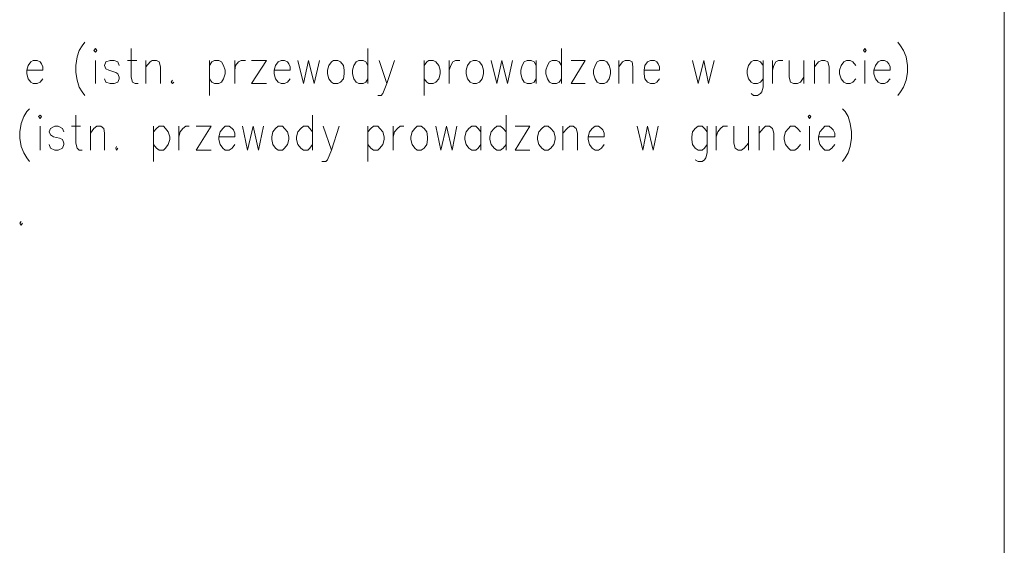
# Model space of a CAD drawing. Header units: inches. Extents: x 1504 to 12593, y -807 to 3183.
# Tile 258 of 271: x 8483 to 9076, y 1260 to 1577. Entities that reach past the tile are written whole.
import ezdxf

# ---------------------------------------------------------------- set-up
doc = ezdxf.new("R2010")
doc.units = ezdxf.units.IN
doc.header["$MEASUREMENT"] = 0
doc.layers.add('at_Entity', color=7, linetype='Continuous')
doc.layers.add('at_Rect', color=7, linetype='Continuous')

msp = doc.modelspace()

# ---------------------------------------------------------------- linework, layer by layer
at = {"layer": 'at_Entity', "color": 7, "lineweight": 15}
for p, q in [((8520.36, 1560.93), (8518.67, 1557.98)), ((8522.05, 1563.05), (8520.36, 1560.93)), ((9012.04, 1563.05), (9013.73, 1560.93)), ((9013.73, 1560.93), (9015.42, 1557.98)), ((8518.67, 1557.98), (8517.41, 1554.18)), ((8528.39, 1559.24), (8527.54, 1557.98)), ((8527.54, 1557.98), (8528.39, 1557.14)), ((8529.23, 1557.98), (8528.39, 1559.24)), ((8528.39, 1557.14), (8529.23, 1557.98)), ((8549.93, 1559.24), (8549.93, 1541.93)), ((8692.7, 1559.24), (8692.7, 1538.13)), ((8809.29, 1559.24), (8809.29, 1538.13)), ((8992.19, 1559.24), (8991.34, 1557.98)), ((8991.34, 1557.98), (8992.19, 1557.14)), ((8993.03, 1557.98), (8992.19, 1559.24)), ((8992.19, 1557.14), (8993.03, 1557.98)), ((9015.42, 1557.98), (9017.11, 1554.18)), ((8487.84, 1549.11), (8487, 1546.15)), ((8489.53, 1551.22), (8487.84, 1549.11)), ((8490.8, 1552.06), (8489.53, 1551.22)), ((8493.33, 1552.06), (8490.8, 1552.06)), ((8495.02, 1551.22), (8493.33, 1552.06)), ((8495.87, 1549.95), (8495.02, 1551.22)), ((8496.71, 1548.26), (8495.87, 1549.95)), ((8517.41, 1554.18), (8516.56, 1549.11)), ((8516.56, 1549.11), (8516.56, 1544.88)), ((8528.39, 1552.06), (8528.39, 1538.13)), ((8534.73, 1551.22), (8533.88, 1549.11)), ((8533.88, 1549.11), (8534.73, 1546.99)), ((8537.26, 1552.06), (8534.73, 1551.22)), ((8539.79, 1552.06), (8537.26, 1552.06)), ((8541.91, 1551.22), (8539.79, 1552.06)), ((8542.75, 1549.11), (8541.91, 1551.22)), ((8547.82, 1552.06), (8553.31, 1552.06)), ((8558.8, 1538.13), (8558.8, 1552.06)), ((8558.8, 1548.26), (8561.33, 1551.22)), ((8561.33, 1551.22), (8562.61, 1552.06)), ((8562.61, 1552.06), (8565.14, 1552.06)), ((8565.14, 1552.06), (8566.83, 1551.22)), ((8566.83, 1551.22), (8567.67, 1548.26)), ((8597.24, 1552.06), (8597.24, 1530.94)), ((8597.24, 1549.11), (8598.51, 1551.22)), ((8598.51, 1551.22), (8600.2, 1552.06)), ((8600.2, 1552.06), (8602.73, 1552.06)), ((8602.73, 1552.06), (8604.42, 1551.22)), ((8604.42, 1551.22), (8605.69, 1549.11)), ((8605.69, 1549.11), (8606.53, 1546.15)), ((8612.45, 1538.13), (8612.45, 1552.06)), ((8612.45, 1546.15), (8612.87, 1549.11)), ((8612.87, 1549.11), (8614.56, 1551.22)), ((8614.56, 1551.22), (8616.25, 1552.06)), ((8616.25, 1552.06), (8618.78, 1552.06)), ((8622.58, 1552.06), (8631.46, 1552.06)), ((8631.46, 1552.06), (8622.58, 1538.13)), ((8636.95, 1549.11), (8636.1, 1546.15)), ((8638.64, 1551.22), (8636.95, 1549.11)), ((8640.32, 1552.06), (8638.64, 1551.22)), ((8642.44, 1552.06), (8640.32, 1552.06)), ((8644.13, 1551.22), (8642.44, 1552.06)), ((8644.97, 1549.95), (8644.13, 1551.22)), ((8645.82, 1548.26), (8644.97, 1549.95)), ((8650.47, 1552.06), (8653.84, 1538.13)), ((8653.84, 1538.13), (8656.8, 1552.06)), ((8656.8, 1552.06), (8660.18, 1538.13)), ((8660.18, 1538.13), (8663.56, 1552.06)), ((8669.05, 1549.11), (8668.21, 1546.15)), ((8670.74, 1551.22), (8669.05, 1549.11)), ((8672.01, 1552.06), (8670.74, 1551.22)), ((8674.54, 1552.06), (8672.01, 1552.06)), ((8676.23, 1551.22), (8674.54, 1552.06)), ((8677.92, 1549.11), (8676.23, 1551.22)), ((8678.34, 1546.15), (8677.92, 1549.11)), ((8684.26, 1549.11), (8683.41, 1546.15)), ((8685.52, 1551.22), (8684.26, 1549.11)), ((8687.21, 1552.06), (8685.52, 1551.22)), ((8689.75, 1552.06), (8687.21, 1552.06)), ((8691.44, 1551.22), (8689.75, 1552.06)), ((8692.7, 1549.11), (8691.44, 1551.22)), ((8699.46, 1552.06), (8704.11, 1538.13)), ((8704.11, 1538.13), (8708.75, 1552.06)), ((8726.5, 1552.06), (8726.5, 1530.94)), ((8726.5, 1549.11), (8728.18, 1551.22)), ((8728.18, 1551.22), (8729.46, 1552.06)), ((8729.46, 1552.06), (8731.99, 1552.06)), ((8731.99, 1552.06), (8733.68, 1551.22)), ((8733.68, 1551.22), (8735.37, 1549.11)), ((8735.37, 1549.11), (8736.21, 1546.15)), ((8741.7, 1538.13), (8741.7, 1552.06)), ((8741.7, 1546.15), (8742.55, 1549.11)), ((8742.55, 1549.11), (8743.81, 1551.22)), ((8743.81, 1551.22), (8745.51, 1552.06)), ((8745.51, 1552.06), (8748.04, 1552.06)), ((8752.69, 1549.11), (8751.84, 1546.15)), ((8754.38, 1551.22), (8752.69, 1549.11)), ((8756.07, 1552.06), (8754.38, 1551.22)), ((8758.17, 1552.06), (8756.07, 1552.06)), ((8759.86, 1551.22), (8758.17, 1552.06)), ((8761.56, 1549.11), (8759.86, 1551.22)), ((8762.4, 1546.15), (8761.56, 1549.11)), ((8767.04, 1552.06), (8770.43, 1538.13)), ((8770.43, 1538.13), (8773.38, 1552.06)), ((8773.38, 1552.06), (8776.76, 1538.13)), ((8776.76, 1538.13), (8779.72, 1552.06)), ((8785.63, 1549.11), (8784.79, 1546.15)), ((8786.9, 1551.22), (8785.63, 1549.11)), ((8788.59, 1552.06), (8786.9, 1551.22)), ((8791.12, 1552.06), (8788.59, 1552.06)), ((8792.81, 1551.22), (8791.12, 1552.06)), ((8794.08, 1549.11), (8792.81, 1551.22)), ((8794.08, 1552.06), (8794.08, 1538.13)), ((8800.84, 1549.11), (8799.99, 1546.15)), ((8802.11, 1551.22), (8800.84, 1549.11)), ((8803.8, 1552.06), (8802.11, 1551.22)), ((8806.33, 1552.06), (8803.8, 1552.06)), ((8808.02, 1551.22), (8806.33, 1552.06)), ((8809.29, 1549.11), (8808.02, 1551.22)), ((8815.2, 1552.06), (8823.65, 1552.06)), ((8823.65, 1552.06), (8815.2, 1538.13)), ((8829.56, 1549.11), (8828.72, 1546.15)), ((8830.83, 1551.22), (8829.56, 1549.11)), ((8832.52, 1552.06), (8830.83, 1551.22)), ((8835.05, 1552.06), (8832.52, 1552.06)), ((8836.74, 1551.22), (8835.05, 1552.06)), ((8838.01, 1549.11), (8836.74, 1551.22)), ((8838.86, 1546.15), (8838.01, 1549.11)), ((8843.92, 1538.13), (8843.92, 1552.06)), ((8843.92, 1548.26), (8846.04, 1551.22)), ((8846.04, 1551.22), (8847.72, 1552.06)), ((8847.72, 1552.06), (8850.26, 1552.06)), ((8850.26, 1552.06), (8851.95, 1551.22)), ((8851.95, 1551.22), (8852.37, 1548.26)), ((8859.55, 1549.11), (8859.13, 1546.15)), ((8861.24, 1551.22), (8859.55, 1549.11)), ((8862.93, 1552.06), (8861.24, 1551.22)), ((8865.47, 1552.06), (8862.93, 1552.06)), ((8866.73, 1551.22), (8865.47, 1552.06)), ((8867.58, 1549.95), (8866.73, 1551.22)), ((8868.42, 1548.26), (8867.58, 1549.95)), ((8888.28, 1552.06), (8891.65, 1538.13)), ((8891.65, 1538.13), (8895.04, 1552.06)), ((8895.04, 1552.06), (8897.99, 1538.13)), ((8897.99, 1538.13), (8901.37, 1552.06)), ((8922.07, 1549.11), (8921.22, 1546.15)), ((8923.76, 1551.22), (8922.07, 1549.11)), ((8925.03, 1552.06), (8923.76, 1551.22)), ((8927.56, 1552.06), (8925.03, 1552.06)), ((8929.25, 1551.22), (8927.56, 1552.06)), ((8930.94, 1549.11), (8929.25, 1551.22)), ((8930.94, 1552.06), (8930.94, 1536.01)), ((8936.43, 1538.13), (8936.43, 1552.06)), ((8936.43, 1546.15), (8937.27, 1549.11)), ((8937.27, 1549.11), (8938.54, 1551.22)), ((8938.54, 1551.22), (8940.23, 1552.06)), ((8940.23, 1552.06), (8942.77, 1552.06)), ((8946.57, 1552.06), (8946.57, 1541.93)), ((8955.44, 1552.06), (8955.44, 1538.13)), ((8961.77, 1538.13), (8961.77, 1552.06)), ((8961.77, 1548.26), (8964.31, 1551.22)), ((8964.31, 1551.22), (8966, 1552.06)), ((8966, 1552.06), (8968.11, 1552.06)), ((8968.11, 1552.06), (8969.8, 1551.22)), ((8969.8, 1551.22), (8970.64, 1548.26)), ((8977.82, 1549.11), (8976.98, 1546.15)), ((8979.51, 1551.22), (8977.82, 1549.11)), ((8981.2, 1552.06), (8979.51, 1551.22)), ((8983.32, 1552.06), (8981.2, 1552.06)), ((8985.01, 1551.22), (8983.32, 1552.06)), ((8986.69, 1549.11), (8985.01, 1551.22)), ((8992.19, 1552.06), (8992.19, 1538.13)), ((8998.52, 1549.11), (8997.68, 1546.15)), ((9000.21, 1551.22), (8998.52, 1549.11)), ((9001.9, 1552.06), (9000.21, 1551.22)), ((9004.01, 1552.06), (9001.9, 1552.06)), ((9005.7, 1551.22), (9004.01, 1552.06)), ((9006.55, 1549.95), (9005.7, 1551.22)), ((9007.39, 1548.26), (9006.55, 1549.95)), ((9017.11, 1554.18), (9017.95, 1549.11)), ((9017.95, 1549.11), (9017.95, 1544.88)), ((8487, 1546.15), (8496.71, 1546.15)), ((8487, 1546.15), (8487, 1544.04)), ((8487, 1544.04), (8487.84, 1541.09)), ((8496.71, 1546.15), (8496.71, 1548.26)), ((8516.56, 1544.88), (8517.41, 1540.24)), ((8534.73, 1546.99), (8536.41, 1546.15)), ((8536.41, 1546.15), (8540.64, 1544.88)), ((8540.64, 1544.88), (8541.91, 1544.04)), ((8541.91, 1544.04), (8542.75, 1541.93)), ((8567.67, 1548.26), (8567.67, 1538.13)), ((8606.53, 1544.04), (8605.69, 1541.09)), ((8606.53, 1546.15), (8606.53, 1544.04)), ((8636.1, 1546.15), (8645.82, 1546.15)), ((8636.1, 1546.15), (8636.1, 1544.04)), ((8636.1, 1544.04), (8636.95, 1541.09)), ((8645.82, 1546.15), (8645.82, 1548.26)), ((8668.21, 1546.15), (8668.21, 1544.04)), ((8668.21, 1544.04), (8669.05, 1541.09)), ((8677.92, 1541.09), (8678.34, 1544.04)), ((8678.34, 1544.04), (8678.34, 1546.15)), ((8683.41, 1546.15), (8683.41, 1544.04)), ((8683.41, 1544.04), (8684.26, 1541.09)), ((8736.21, 1544.04), (8735.37, 1541.09)), ((8736.21, 1546.15), (8736.21, 1544.04)), ((8751.84, 1546.15), (8751.84, 1544.04)), ((8751.84, 1544.04), (8752.69, 1541.09)), ((8761.56, 1541.09), (8762.4, 1544.04)), ((8762.4, 1544.04), (8762.4, 1546.15)), ((8784.79, 1546.15), (8784.79, 1544.04)), ((8784.79, 1544.04), (8785.63, 1541.09)), ((8799.99, 1546.15), (8799.99, 1544.04)), ((8799.99, 1544.04), (8800.84, 1541.09)), ((8828.72, 1546.15), (8828.72, 1544.04)), ((8828.72, 1544.04), (8829.56, 1541.09)), ((8838.01, 1541.09), (8838.86, 1544.04)), ((8838.86, 1544.04), (8838.86, 1546.15)), ((8852.37, 1548.26), (8852.37, 1538.13)), ((8859.13, 1546.15), (8868.42, 1546.15)), ((8859.13, 1546.15), (8859.13, 1544.04)), ((8859.13, 1544.04), (8859.55, 1541.09)), ((8868.42, 1546.15), (8868.42, 1548.26)), ((8921.22, 1546.15), (8921.22, 1544.04)), ((8921.22, 1544.04), (8922.07, 1541.09)), ((8970.64, 1548.26), (8970.64, 1538.13)), ((8976.98, 1546.15), (8976.98, 1544.04)), ((8976.98, 1544.04), (8977.82, 1541.09)), ((8997.68, 1546.15), (9007.39, 1546.15)), ((8997.68, 1546.15), (8997.68, 1544.04)), ((8997.68, 1544.04), (8998.52, 1541.09)), ((9007.39, 1546.15), (9007.39, 1548.26)), ((9017.95, 1544.88), (9017.11, 1540.24)), ((8487.84, 1541.09), (8489.53, 1538.97)), ((8489.53, 1538.97), (8490.8, 1538.13)), ((8490.8, 1538.13), (8493.33, 1538.13)), ((8493.33, 1538.13), (8495.02, 1538.97)), ((8495.02, 1538.97), (8496.71, 1541.09)), ((8517.41, 1540.24), (8518.67, 1536.01)), ((8534.73, 1538.97), (8533.88, 1541.09)), ((8537.26, 1538.13), (8534.73, 1538.97)), ((8539.79, 1538.13), (8537.26, 1538.13)), ((8541.91, 1538.97), (8539.79, 1538.13)), ((8542.75, 1541.09), (8541.91, 1538.97)), ((8542.75, 1541.93), (8542.75, 1541.09)), ((8549.93, 1541.93), (8550.78, 1538.97)), ((8550.78, 1538.97), (8552.47, 1538.13)), ((8552.47, 1538.13), (8554.15, 1538.13)), ((8574.86, 1540.24), (8574.01, 1538.97)), ((8574.01, 1538.97), (8574.86, 1538.13)), ((8574.86, 1538.13), (8575.7, 1538.97)), ((8598.51, 1538.97), (8597.24, 1541.09)), ((8600.2, 1538.13), (8598.51, 1538.97)), ((8602.73, 1538.13), (8600.2, 1538.13)), ((8604.42, 1538.97), (8602.73, 1538.13)), ((8605.69, 1541.09), (8604.42, 1538.97)), ((8622.58, 1538.13), (8631.46, 1538.13)), ((8636.95, 1541.09), (8638.64, 1538.97)), ((8638.64, 1538.97), (8640.32, 1538.13)), ((8640.32, 1538.13), (8642.44, 1538.13)), ((8642.44, 1538.13), (8644.13, 1538.97)), ((8644.13, 1538.97), (8645.82, 1541.09)), ((8669.05, 1541.09), (8670.74, 1538.97)), ((8670.74, 1538.97), (8672.01, 1538.13)), ((8672.01, 1538.13), (8674.54, 1538.13)), ((8674.54, 1538.13), (8676.23, 1538.97)), ((8676.23, 1538.97), (8677.92, 1541.09)), ((8684.26, 1541.09), (8685.52, 1538.97)), ((8685.52, 1538.97), (8687.21, 1538.13)), ((8687.21, 1538.13), (8689.75, 1538.13)), ((8689.75, 1538.13), (8691.44, 1538.97)), ((8691.44, 1538.97), (8692.7, 1541.09)), ((8704.11, 1538.13), (8701.57, 1532.21)), ((8728.18, 1538.97), (8726.5, 1541.09)), ((8729.46, 1538.13), (8728.18, 1538.97)), ((8731.99, 1538.13), (8729.46, 1538.13)), ((8733.68, 1538.97), (8731.99, 1538.13)), ((8735.37, 1541.09), (8733.68, 1538.97)), ((8752.69, 1541.09), (8754.38, 1538.97)), ((8754.38, 1538.97), (8756.07, 1538.13)), ((8756.07, 1538.13), (8758.17, 1538.13)), ((8758.17, 1538.13), (8759.86, 1538.97)), ((8759.86, 1538.97), (8761.56, 1541.09)), ((8785.63, 1541.09), (8786.9, 1538.97)), ((8786.9, 1538.97), (8788.59, 1538.13)), ((8788.59, 1538.13), (8791.12, 1538.13)), ((8791.12, 1538.13), (8792.81, 1538.97)), ((8792.81, 1538.97), (8794.08, 1541.09)), ((8800.84, 1541.09), (8802.11, 1538.97)), ((8802.11, 1538.97), (8803.8, 1538.13)), ((8803.8, 1538.13), (8806.33, 1538.13)), ((8806.33, 1538.13), (8808.02, 1538.97)), ((8808.02, 1538.97), (8809.29, 1541.09)), ((8815.2, 1538.13), (8823.65, 1538.13)), ((8829.56, 1541.09), (8830.83, 1538.97)), ((8830.83, 1538.97), (8832.52, 1538.13)), ((8832.52, 1538.13), (8835.05, 1538.13)), ((8835.05, 1538.13), (8836.74, 1538.97)), ((8836.74, 1538.97), (8838.01, 1541.09)), ((8859.55, 1541.09), (8861.24, 1538.97)), ((8861.24, 1538.97), (8862.93, 1538.13)), ((8862.93, 1538.13), (8865.47, 1538.13)), ((8865.47, 1538.13), (8866.73, 1538.97)), ((8866.73, 1538.97), (8868.42, 1541.09)), ((8922.07, 1541.09), (8923.76, 1538.97)), ((8923.76, 1538.97), (8925.03, 1538.13)), ((8925.03, 1538.13), (8927.56, 1538.13)), ((8927.56, 1538.13), (8929.25, 1538.97)), ((8929.25, 1538.97), (8930.94, 1541.09)), ((8946.57, 1541.93), (8947.41, 1538.97)), ((8947.41, 1538.97), (8949.1, 1538.13)), ((8949.1, 1538.13), (8951.64, 1538.13)), ((8951.64, 1538.13), (8953.33, 1538.97)), ((8953.33, 1538.97), (8955.44, 1541.93)), ((8977.82, 1541.09), (8979.51, 1538.97)), ((8979.51, 1538.97), (8981.2, 1538.13)), ((8981.2, 1538.13), (8983.32, 1538.13)), ((8983.32, 1538.13), (8985.01, 1538.97)), ((8985.01, 1538.97), (8986.69, 1541.09)), ((8998.52, 1541.09), (9000.21, 1538.97)), ((9000.21, 1538.97), (9001.9, 1538.13)), ((9001.9, 1538.13), (9004.01, 1538.13)), ((9004.01, 1538.13), (9005.7, 1538.97)), ((9005.7, 1538.97), (9007.39, 1541.09)), ((9017.11, 1540.24), (9015.42, 1536.01)), ((8518.67, 1536.01), (8520.36, 1533.06)), ((8520.36, 1533.06), (8522.05, 1530.94)), ((8701.57, 1532.21), (8700.73, 1530.94)), ((8925.03, 1530.94), (8923.76, 1532.21)), ((8929.25, 1532.21), (8927.56, 1530.94)), ((8930.09, 1533.06), (8929.25, 1532.21)), ((8930.94, 1536.01), (8930.09, 1533.06)), ((9013.73, 1533.06), (9012.04, 1530.94)), ((9015.42, 1536.01), (9013.73, 1533.06)), ((8700.73, 1530.94), (8698.62, 1530.94)), ((8927.56, 1530.94), (8925.03, 1530.94)), ((8487, 1521.23), (8485.31, 1518.27)), ((8488.68, 1522.92), (8487, 1521.23)), ((8978.67, 1522.92), (8980.36, 1521.23)), ((8980.36, 1521.23), (8982.05, 1518.27)), ((8483.62, 1514.05), (8482.77, 1508.98)), ((8485.31, 1518.27), (8483.62, 1514.05)), ((8495.02, 1519.12), (8494.18, 1518.27)), ((8494.18, 1518.27), (8495.02, 1517.01)), ((8495.87, 1518.27), (8495.02, 1519.12)), ((8495.02, 1517.01), (8495.87, 1518.27)), ((8516.56, 1519.12), (8516.56, 1502.22)), ((8659.34, 1519.12), (8659.34, 1498)), ((8775.92, 1519.12), (8775.92, 1498)), ((8958.82, 1519.12), (8957.97, 1518.27)), ((8957.97, 1518.27), (8958.82, 1517.01)), ((8959.66, 1518.27), (8958.82, 1519.12)), ((8958.82, 1517.01), (8959.66, 1518.27)), ((8982.05, 1518.27), (8983.32, 1514.05)), ((8983.32, 1514.05), (8984.16, 1508.98)), ((8482.77, 1508.98), (8482.77, 1505.18)), ((8495.02, 1512.36), (8495.02, 1498)), ((8501.36, 1511.09), (8500.51, 1508.98)), ((8500.51, 1508.98), (8501.36, 1507.29)), ((8503.89, 1512.36), (8501.36, 1511.09)), ((8506, 1512.36), (8503.89, 1512.36)), ((8508.54, 1511.09), (8506, 1512.36)), ((8509.38, 1508.98), (8508.54, 1511.09)), ((8514.03, 1512.36), (8519.52, 1512.36)), ((8525.43, 1498), (8525.43, 1512.36)), ((8525.43, 1508.14), (8527.54, 1511.09)), ((8527.54, 1511.09), (8529.23, 1512.36)), ((8529.23, 1512.36), (8531.77, 1512.36)), ((8531.77, 1512.36), (8533.46, 1511.09)), ((8533.46, 1511.09), (8533.88, 1508.14)), ((8533.88, 1508.14), (8533.88, 1498)), ((8563.45, 1512.36), (8563.45, 1491.24)), ((8563.45, 1508.98), (8565.14, 1511.09)), ((8565.14, 1511.09), (8566.83, 1512.36)), ((8566.83, 1512.36), (8569.36, 1512.36)), ((8569.36, 1512.36), (8570.63, 1511.09)), ((8570.63, 1511.09), (8572.32, 1508.98)), ((8572.32, 1508.98), (8573.17, 1506.02)), ((8578.66, 1498), (8578.66, 1512.36)), ((8578.66, 1506.02), (8579.5, 1508.98)), ((8579.5, 1508.98), (8581.19, 1511.09)), ((8581.19, 1511.09), (8582.88, 1512.36)), ((8582.88, 1512.36), (8584.99, 1512.36)), ((8589.22, 1512.36), (8598.09, 1512.36)), ((8598.09, 1512.36), (8589.22, 1498)), ((8603.58, 1508.98), (8602.73, 1506.02)), ((8605.27, 1511.09), (8603.58, 1508.98)), ((8606.53, 1512.36), (8605.27, 1511.09)), ((8609.07, 1512.36), (8606.53, 1512.36)), ((8610.76, 1511.09), (8609.07, 1512.36)), ((8611.6, 1510.25), (8610.76, 1511.09)), ((8612.45, 1508.14), (8611.6, 1510.25)), ((8612.45, 1506.02), (8612.45, 1508.14)), ((8617.09, 1512.36), (8620.05, 1498)), ((8620.05, 1498), (8623.43, 1512.36)), ((8623.43, 1512.36), (8626.81, 1498)), ((8626.81, 1498), (8629.76, 1512.36)), ((8635.26, 1508.98), (8634.83, 1506.02)), ((8636.95, 1511.09), (8635.26, 1508.98)), ((8638.64, 1512.36), (8636.95, 1511.09)), ((8641.17, 1512.36), (8638.64, 1512.36)), ((8642.44, 1511.09), (8641.17, 1512.36)), ((8644.13, 1508.98), (8642.44, 1511.09)), ((8644.97, 1506.02), (8644.13, 1508.98)), ((8650.47, 1508.98), (8649.62, 1506.02)), ((8652.15, 1511.09), (8650.47, 1508.98)), ((8653.84, 1512.36), (8652.15, 1511.09)), ((8656.38, 1512.36), (8653.84, 1512.36)), ((8657.65, 1511.09), (8656.38, 1512.36)), ((8659.34, 1508.98), (8657.65, 1511.09)), ((8665.67, 1512.36), (8670.74, 1498)), ((8670.74, 1498), (8675.39, 1512.36)), ((8692.7, 1512.36), (8692.7, 1491.24)), ((8692.7, 1508.98), (8694.39, 1511.09)), ((8694.39, 1511.09), (8696.08, 1512.36)), ((8696.08, 1512.36), (8698.62, 1512.36)), ((8698.62, 1512.36), (8699.89, 1511.09)), ((8699.89, 1511.09), (8701.57, 1508.98)), ((8701.57, 1508.98), (8702.42, 1506.02)), ((8707.91, 1498), (8707.91, 1512.36)), ((8707.91, 1506.02), (8708.75, 1508.98)), ((8708.75, 1508.98), (8710.44, 1511.09)), ((8710.44, 1511.09), (8712.13, 1512.36)), ((8712.13, 1512.36), (8714.25, 1512.36)), ((8719.31, 1508.98), (8718.47, 1506.02)), ((8721, 1511.09), (8719.31, 1508.98)), ((8722.28, 1512.36), (8721, 1511.09)), ((8724.81, 1512.36), (8722.28, 1512.36)), ((8726.5, 1511.09), (8724.81, 1512.36)), ((8728.18, 1508.98), (8726.5, 1511.09)), ((8728.61, 1506.02), (8728.18, 1508.98)), ((8733.68, 1512.36), (8736.64, 1498)), ((8736.64, 1498), (8740.02, 1512.36)), ((8740.02, 1512.36), (8743.39, 1498)), ((8743.39, 1498), (8746.35, 1512.36)), ((8751.84, 1508.98), (8750.99, 1506.02)), ((8753.53, 1511.09), (8751.84, 1508.98)), ((8755.22, 1512.36), (8753.53, 1511.09)), ((8757.76, 1512.36), (8755.22, 1512.36)), ((8759.02, 1511.09), (8757.76, 1512.36)), ((8760.71, 1508.98), (8759.02, 1511.09)), ((8760.71, 1512.36), (8760.71, 1498)), ((8767.04, 1508.98), (8766.2, 1506.02)), ((8768.74, 1511.09), (8767.04, 1508.98)), ((8770.43, 1512.36), (8768.74, 1511.09)), ((8772.54, 1512.36), (8770.43, 1512.36)), ((8774.22, 1511.09), (8772.54, 1512.36)), ((8775.92, 1508.98), (8774.22, 1511.09)), ((8781.41, 1512.36), (8790.28, 1512.36)), ((8790.28, 1512.36), (8781.41, 1498)), ((8795.77, 1508.98), (8794.93, 1506.02)), ((8797.46, 1511.09), (8795.77, 1508.98)), ((8799.15, 1512.36), (8797.46, 1511.09)), ((8801.26, 1512.36), (8799.15, 1512.36)), ((8802.95, 1511.09), (8801.26, 1512.36)), ((8804.64, 1508.98), (8802.95, 1511.09)), ((8805.49, 1506.02), (8804.64, 1508.98)), ((8810.13, 1498), (8810.13, 1512.36)), ((8810.13, 1508.14), (8812.67, 1511.09)), ((8812.67, 1511.09), (8814.35, 1512.36)), ((8814.35, 1512.36), (8816.47, 1512.36)), ((8816.47, 1512.36), (8818.16, 1511.09)), ((8818.16, 1511.09), (8819.01, 1508.14)), ((8819.01, 1508.14), (8819.01, 1498)), ((8826.18, 1508.98), (8825.34, 1506.02)), ((8827.87, 1511.09), (8826.18, 1508.98)), ((8829.56, 1512.36), (8827.87, 1511.09)), ((8831.67, 1512.36), (8829.56, 1512.36)), ((8833.36, 1511.09), (8831.67, 1512.36)), ((8834.21, 1510.25), (8833.36, 1511.09)), ((8835.05, 1508.14), (8834.21, 1510.25)), ((8835.05, 1506.02), (8835.05, 1508.14)), ((8854.9, 1512.36), (8858.29, 1498)), ((8858.29, 1498), (8861.24, 1512.36)), ((8861.24, 1512.36), (8864.62, 1498)), ((8864.62, 1498), (8867.58, 1512.36)), ((8888.28, 1508.98), (8887.85, 1506.02)), ((8889.97, 1511.09), (8888.28, 1508.98)), ((8891.65, 1512.36), (8889.97, 1511.09)), ((8894.19, 1512.36), (8891.65, 1512.36)), ((8895.46, 1511.09), (8894.19, 1512.36)), ((8897.15, 1508.98), (8895.46, 1511.09)), ((8897.15, 1512.36), (8897.15, 1496.3)), ((8902.64, 1498), (8902.64, 1512.36)), ((8902.64, 1506.02), (8903.48, 1508.98)), ((8903.48, 1508.98), (8905.17, 1511.09)), ((8905.17, 1511.09), (8906.86, 1512.36)), ((8906.86, 1512.36), (8909.4, 1512.36)), ((8913.2, 1512.36), (8913.2, 1502.22)), ((8922.07, 1512.36), (8922.07, 1498)), ((8928.4, 1498), (8928.4, 1512.36)), ((8928.4, 1508.14), (8930.94, 1511.09)), ((8930.94, 1511.09), (8932.21, 1512.36)), ((8932.21, 1512.36), (8934.74, 1512.36)), ((8934.74, 1512.36), (8936.43, 1511.09)), ((8936.43, 1511.09), (8937.27, 1508.14)), ((8937.27, 1508.14), (8937.27, 1498)), ((8944.45, 1508.98), (8943.61, 1506.02)), ((8946.14, 1511.09), (8944.45, 1508.98)), ((8947.41, 1512.36), (8946.14, 1511.09)), ((8949.95, 1512.36), (8947.41, 1512.36)), ((8951.64, 1511.09), (8949.95, 1512.36)), ((8953.33, 1508.98), (8951.64, 1511.09)), ((8958.82, 1512.36), (8958.82, 1498)), ((8965.15, 1508.98), (8964.31, 1506.02)), ((8966.84, 1511.09), (8965.15, 1508.98)), ((8968.11, 1512.36), (8966.84, 1511.09)), ((8970.64, 1512.36), (8968.11, 1512.36)), ((8972.33, 1511.09), (8970.64, 1512.36)), ((8973.18, 1510.25), (8972.33, 1511.09)), ((8974.02, 1508.14), (8973.18, 1510.25)), ((8974.02, 1506.02), (8974.02, 1508.14)), ((8984.16, 1508.98), (8984.16, 1505.18)), ((8482.77, 1505.18), (8483.62, 1500.11)), ((8501.36, 1507.29), (8503.05, 1506.02)), ((8503.05, 1506.02), (8506.85, 1505.18)), ((8506.85, 1505.18), (8508.54, 1504.33)), ((8508.54, 1504.33), (8509.38, 1502.22)), ((8509.38, 1502.22), (8509.38, 1501.38)), ((8516.56, 1502.22), (8517.41, 1499.27)), ((8573.17, 1504.33), (8572.32, 1501.38)), ((8573.17, 1506.02), (8573.17, 1504.33)), ((8602.73, 1506.02), (8612.45, 1506.02)), ((8602.73, 1506.02), (8602.73, 1504.33)), ((8602.73, 1504.33), (8603.58, 1501.38)), ((8634.83, 1506.02), (8634.83, 1504.33)), ((8634.83, 1504.33), (8635.26, 1501.38)), ((8644.13, 1501.38), (8644.97, 1504.33)), ((8644.97, 1504.33), (8644.97, 1506.02)), ((8649.62, 1506.02), (8649.62, 1504.33)), ((8649.62, 1504.33), (8650.47, 1501.38)), ((8702.42, 1504.33), (8701.57, 1501.38)), ((8702.42, 1506.02), (8702.42, 1504.33)), ((8718.47, 1506.02), (8718.47, 1504.33)), ((8718.47, 1504.33), (8719.31, 1501.38)), ((8728.18, 1501.38), (8728.61, 1504.33)), ((8728.61, 1504.33), (8728.61, 1506.02)), ((8750.99, 1506.02), (8750.99, 1504.33)), ((8750.99, 1504.33), (8751.84, 1501.38)), ((8766.2, 1506.02), (8766.2, 1504.33)), ((8766.2, 1504.33), (8767.04, 1501.38)), ((8794.93, 1506.02), (8794.93, 1504.33)), ((8794.93, 1504.33), (8795.77, 1501.38)), ((8804.64, 1501.38), (8805.49, 1504.33)), ((8805.49, 1504.33), (8805.49, 1506.02)), ((8825.34, 1506.02), (8835.05, 1506.02)), ((8825.34, 1506.02), (8825.34, 1504.33)), ((8825.34, 1504.33), (8826.18, 1501.38)), ((8887.85, 1506.02), (8887.85, 1504.33)), ((8887.85, 1504.33), (8888.28, 1501.38)), ((8913.2, 1502.22), (8914.04, 1499.27)), ((8919.53, 1499.27), (8922.07, 1502.22)), ((8943.61, 1506.02), (8943.61, 1504.33)), ((8943.61, 1504.33), (8944.45, 1501.38)), ((8964.31, 1506.02), (8974.02, 1506.02)), ((8964.31, 1506.02), (8964.31, 1504.33)), ((8964.31, 1504.33), (8965.15, 1501.38)), ((8984.16, 1505.18), (8983.32, 1500.11)), ((8483.62, 1500.11), (8485.31, 1496.3)), ((8485.31, 1496.3), (8487, 1493.35)), ((8501.36, 1499.27), (8500.51, 1501.38)), ((8503.89, 1498), (8501.36, 1499.27)), ((8506, 1498), (8503.89, 1498)), ((8508.54, 1499.27), (8506, 1498)), ((8509.38, 1501.38), (8508.54, 1499.27)), ((8517.41, 1499.27), (8518.67, 1498)), ((8518.67, 1498), (8520.36, 1498)), ((8541.06, 1500.11), (8540.64, 1499.27)), ((8540.64, 1499.27), (8541.06, 1498)), ((8541.06, 1498), (8541.91, 1499.27)), ((8565.14, 1499.27), (8563.45, 1501.38)), ((8566.83, 1498), (8565.14, 1499.27)), ((8569.36, 1498), (8566.83, 1498)), ((8570.63, 1499.27), (8569.36, 1498)), ((8572.32, 1501.38), (8570.63, 1499.27)), ((8589.22, 1498), (8598.09, 1498)), ((8603.58, 1501.38), (8605.27, 1499.27)), ((8605.27, 1499.27), (8606.53, 1498)), ((8606.53, 1498), (8609.07, 1498)), ((8609.07, 1498), (8610.76, 1499.27)), ((8610.76, 1499.27), (8612.45, 1501.38)), ((8635.26, 1501.38), (8636.95, 1499.27)), ((8636.95, 1499.27), (8638.64, 1498)), ((8638.64, 1498), (8641.17, 1498)), ((8641.17, 1498), (8642.44, 1499.27)), ((8642.44, 1499.27), (8644.13, 1501.38)), ((8650.47, 1501.38), (8652.15, 1499.27)), ((8652.15, 1499.27), (8653.84, 1498)), ((8653.84, 1498), (8656.38, 1498)), ((8656.38, 1498), (8657.65, 1499.27)), ((8657.65, 1499.27), (8659.34, 1501.38)), ((8670.74, 1498), (8668.21, 1492.08)), ((8694.39, 1499.27), (8692.7, 1501.38)), ((8696.08, 1498), (8694.39, 1499.27)), ((8698.62, 1498), (8696.08, 1498)), ((8699.89, 1499.27), (8698.62, 1498)), ((8701.57, 1501.38), (8699.89, 1499.27)), ((8719.31, 1501.38), (8721, 1499.27)), ((8721, 1499.27), (8722.28, 1498)), ((8722.28, 1498), (8724.81, 1498)), ((8724.81, 1498), (8726.5, 1499.27)), ((8726.5, 1499.27), (8728.18, 1501.38)), ((8751.84, 1501.38), (8753.53, 1499.27)), ((8753.53, 1499.27), (8755.22, 1498)), ((8755.22, 1498), (8757.76, 1498)), ((8757.76, 1498), (8759.02, 1499.27)), ((8759.02, 1499.27), (8760.71, 1501.38)), ((8767.04, 1501.38), (8768.74, 1499.27)), ((8768.74, 1499.27), (8770.43, 1498)), ((8770.43, 1498), (8772.54, 1498)), ((8772.54, 1498), (8774.22, 1499.27)), ((8774.22, 1499.27), (8775.92, 1501.38)), ((8781.41, 1498), (8790.28, 1498)), ((8795.77, 1501.38), (8797.46, 1499.27)), ((8797.46, 1499.27), (8799.15, 1498)), ((8799.15, 1498), (8801.26, 1498)), ((8801.26, 1498), (8802.95, 1499.27)), ((8802.95, 1499.27), (8804.64, 1501.38)), ((8826.18, 1501.38), (8827.87, 1499.27)), ((8827.87, 1499.27), (8829.56, 1498)), ((8829.56, 1498), (8831.67, 1498)), ((8831.67, 1498), (8833.36, 1499.27)), ((8833.36, 1499.27), (8835.05, 1501.38)), ((8888.28, 1501.38), (8889.97, 1499.27)), ((8889.97, 1499.27), (8891.65, 1498)), ((8891.65, 1498), (8894.19, 1498)), ((8894.19, 1498), (8895.46, 1499.27)), ((8895.46, 1499.27), (8897.15, 1501.38)), ((8897.15, 1496.3), (8896.3, 1493.35)), ((8914.04, 1499.27), (8915.73, 1498)), ((8915.73, 1498), (8917.84, 1498)), ((8917.84, 1498), (8919.53, 1499.27)), ((8944.45, 1501.38), (8946.14, 1499.27)), ((8946.14, 1499.27), (8947.41, 1498)), ((8947.41, 1498), (8949.95, 1498)), ((8949.95, 1498), (8951.64, 1499.27)), ((8951.64, 1499.27), (8953.33, 1501.38)), ((8965.15, 1501.38), (8966.84, 1499.27)), ((8966.84, 1499.27), (8968.11, 1498)), ((8968.11, 1498), (8970.64, 1498)), ((8970.64, 1498), (8972.33, 1499.27)), ((8972.33, 1499.27), (8974.02, 1501.38)), ((8982.05, 1496.3), (8980.36, 1493.35)), ((8983.32, 1500.11), (8982.05, 1496.3)), ((8487, 1493.35), (8488.68, 1491.24)), ((8667.36, 1491.24), (8664.83, 1491.24)), ((8668.21, 1492.08), (8667.36, 1491.24)), ((8891.65, 1491.24), (8889.97, 1492.08)), ((8894.19, 1491.24), (8891.65, 1491.24)), ((8895.46, 1492.08), (8894.19, 1491.24)), ((8896.3, 1493.35), (8895.46, 1492.08)), ((8980.36, 1493.35), (8978.67, 1491.24)), ((8483.62, 1454.92), (8482.77, 1454.07)), ((8482.77, 1454.07), (8483.62, 1452.8)), ((8483.62, 1452.8), (8484.46, 1454.07))]:
    msp.add_line(p, q, dxfattribs=at)
at = {"layer": 'at_Rect', "color": 7, "lineweight": 15}
msp.add_line((9076.24, -806.62), (9076.24, 3183.38), dxfattribs=at)

doc.saveas('drawing.dxf')
